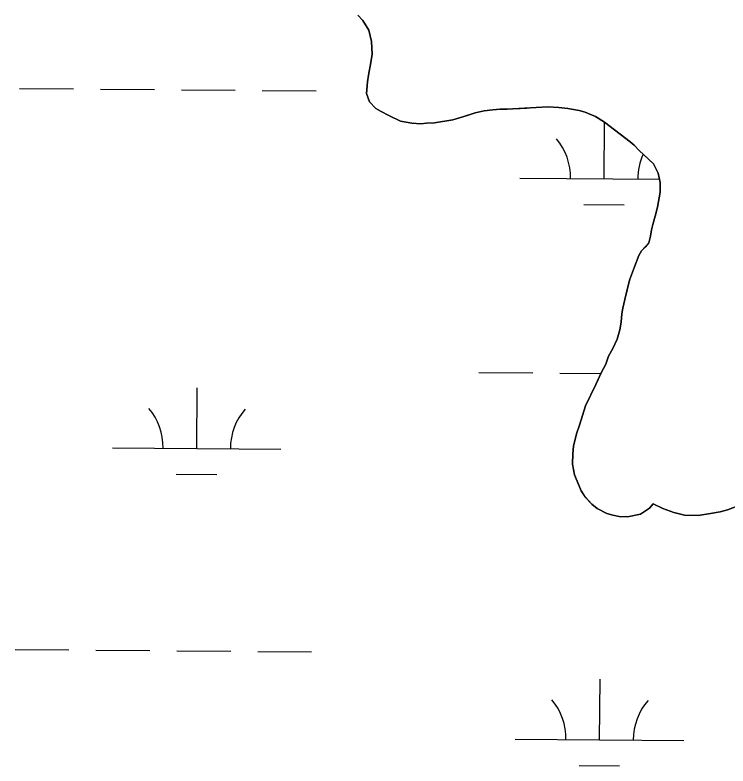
# Model space of a CAD drawing. Extents: x 3271442 to 3309282, y 752266 to 777610.
# Drawn here: x 3302899.8 to 3303322.8, y 760156.3 to 760601.5 of the extents above; entities that cross this region are included whole.
import ezdxf

# ---------------------------------------------------------------- set-up
doc = ezdxf.new("R2010")
doc.units = 0
for name, color, linetype in [('V-SITE-VEGE', 7, 'Continuous'), ('V-TOPO-SHOR', 7, 'Continuous'), ('V-WETL-SWMP', 7, 'Continuous')]:
    doc.layers.add(name, color=color, linetype=linetype)

msp = doc.modelspace()

# ---------------------------------------------------------------- linework, layer by layer
at = {"layer": 'V-SITE-VEGE'}
for p, q in [((3303103.19, 760601.53), (3303106.1, 760598.38)), ((3303106.1, 760598.38), (3303109.78, 760592.59)), ((3303109.78, 760592.59), (3303111.25, 760585.81)), ((3303111.25, 760585.81), (3303111.61, 760578.41)), ((3303111.61, 760578.41), (3303110.98, 760573.44)), ((3303110.98, 760573.44), (3303109.6, 760565.9)), ((3303109.6, 760565.9), (3303109.02, 760562.01)), ((3303109.02, 760562.01), (3303108.31, 760555.09)), ((3303108.31, 760555.09), (3303110.06, 760550.03)), ((3303110.06, 760550.03), (3303113.82, 760546.19)), ((3303113.82, 760546.19), (3303116.58, 760544.56)), ((3303172.76, 760543.44), (3303178.24, 760544.74)), ((3303178.24, 760544.74), (3303183.26, 760545.41)), ((3303183.26, 760545.41), (3303187.61, 760545.68)), ((3303187.61, 760545.68), (3303195.21, 760545.81)), ((3303195.21, 760545.81), (3303215.89, 760547.17)), ((3303215.89, 760547.17), (3303222.39, 760546.7)), ((3303222.39, 760546.7), (3303227.79, 760546.05)), ((3303227.79, 760546.05), (3303234.47, 760544.92)), ((3303234.47, 760544.92), (3303238.12, 760543.91)), ((3303116.58, 760544.56), (3303121.89, 760541.75)), ((3303121.89, 760541.75), (3303128.5, 760538.67)), ((3303159.58, 760539.4), (3303165.5, 760541.12)), ((3303165.5, 760541.12), (3303172.76, 760543.44)), ((3303238.12, 760543.91), (3303240.9, 760542.71)), ((3303240.9, 760542.71), (3303244.32, 760541.28)), ((3303244.32, 760541.28), (3303249.62, 760538.03)), ((3303128.5, 760538.67), (3303135.18, 760537.32)), ((3303135.18, 760537.32), (3303140.6, 760537.11)), ((3303140.6, 760537.11), (3303143.87, 760537.41)), ((3303143.87, 760537.41), (3303148.65, 760537.66)), ((3303148.65, 760537.66), (3303159.58, 760539.4)), ((3303249.62, 760538.03), (3303264.79, 760526.36)), ((3303264.79, 760526.36), (3303267.1, 760524.32)), ((3303267.1, 760524.32), (3303270.23, 760521.15)), ((3303270.23, 760521.15), (3303278.6, 760513.23)), ((3303278.6, 760513.23), (3303281.42, 760507.69)), ((3303281.42, 760507.69), (3303282.51, 760502.22)), ((3303282.51, 760502.22), (3303282.5, 760496.57)), ((3303282.5, 760496.57), (3303281.06, 760487.51)), ((3303281.06, 760487.51), (3303279.56, 760482.36)), ((3303279.56, 760482.36), (3303278.28, 760477.42)), ((3303277.5, 760474.19), (3303276.91, 760470.31)), ((3303278.28, 760477.42), (3303277.5, 760474.19)), ((3303276.91, 760470.31), (3303275.89, 760466.44)), ((3303275.89, 760466.44), (3303271.58, 760461.62)), ((3303271.58, 760461.62), (3303269.95, 760458.86)), ((3303269.95, 760458.86), (3303267.3, 760452.23)), ((3303267.3, 760452.23), (3303264.38, 760444.32)), ((3303264.38, 760444.32), (3303261.55, 760432.92)), ((3303261.55, 760432.92), (3303260.47, 760427.75)), ((3303260.47, 760427.75), (3303259.9, 760424.3)), ((3303259.9, 760424.3), (3303259.49, 760419.32)), ((3303259.49, 760419.32), (3303258.66, 760414.8)), ((3303258.66, 760414.8), (3303257.15, 760409.43)), ((3303257.15, 760409.43), (3303254.54, 760403.89)), ((3303254.54, 760403.89), (3303251.97, 760399.21)), ((3303251.97, 760399.21), (3303250.27, 760394.5)), ((3303250.27, 760394.5), (3303247.68, 760389.39)), ((3303247.68, 760389.39), (3303244.36, 760382.36)), ((3303244.36, 760382.36), (3303238.22, 760369.79)), ((3303238.22, 760369.79), (3303234.73, 760358.43)), ((3303234.73, 760358.43), (3303233.02, 760353.28)), ((3303233.02, 760353.28), (3303231.21, 760345.97)), ((3303231.21, 760345.97), (3303230.81, 760341.43)), ((3303230.81, 760341.43), (3303230.56, 760335.14)), ((3303230.56, 760335.14), (3303231.83, 760328.8)), ((3303231.83, 760328.8), (3303235.8, 760319.31)), ((3303235.8, 760319.31), (3303238.05, 760315.74)), ((3303238.05, 760315.74), (3303242.01, 760311.46)), ((3303242.01, 760311.46), (3303245.17, 760308.95)), ((3303245.17, 760308.95), (3303250.91, 760305.91)), ((3303270.86, 760305.56), (3303276.21, 760309.03)), ((3303276.21, 760309.03), (3303278.49, 760311.77)), ((3303278.49, 760311.77), (3303284.24, 760308.94)), ((3303284.24, 760308.94), (3303290.66, 760306.51)), ((3303322.63, 760308.08), (3303332.1, 760311.61)), ((3303250.91, 760305.91), (3303254.56, 760304.89)), ((3303254.56, 760304.89), (3303258.21, 760304.1)), ((3303263.2, 760303.9), (3303270.86, 760305.56)), ((3303290.66, 760306.51), (3303297.11, 760304.96)), ((3303297.11, 760304.96), (3303305.14, 760304.86)), ((3303305.14, 760304.86), (3303312.56, 760305.87)), ((3303312.56, 760305.87), (3303318.24, 760306.95)), ((3303318.24, 760306.95), (3303322.63, 760308.08)), ((3303258.21, 760304.1), (3303263.2, 760303.9))]:
    msp.add_line(p, q, dxfattribs=at)
at = {"layer": 'V-TOPO-SHOR'}
for points in [[(3303103.19, 760601.53), (3303106.1, 760598.38), (3303109.78, 760592.59), (3303111.25, 760585.81), (3303111.61, 760578.41), (3303110.98, 760573.44), (3303109.6, 760565.9), (3303109.02, 760562.01), (3303108.31, 760555.09), (3303110.06, 760550.03), (3303113.82, 760546.19), (3303116.58, 760544.56), (3303121.89, 760541.75), (3303128.5, 760538.67), (3303135.18, 760537.32), (3303140.6, 760537.11), (3303143.87, 760537.41), (3303148.65, 760537.66), (3303153.24, 760538.35), (3303159.58, 760539.4), (3303165.5, 760541.12), (3303168.58, 760542.08), (3303172.76, 760543.44), (3303178.24, 760544.74), (3303183.26, 760545.41), (3303187.61, 760545.68), (3303191.74, 760545.73), (3303195.21, 760545.81), (3303199.57, 760546.08), (3303203.48, 760546.35), (3303207.62, 760546.63), (3303212.19, 760546.88), (3303215.89, 760547.17), (3303222.39, 760546.7), (3303227.79, 760546.05), (3303231.24, 760545.48), (3303234.47, 760544.92), (3303238.12, 760543.91), (3303240.9, 760542.71), (3303244.32, 760541.28), (3303249.62, 760538.03), (3303254.67, 760534.14), (3303258.89, 760530.94), (3303264.79, 760526.36), (3303267.1, 760524.32), (3303270.23, 760521.15), (3303275.46, 760516.17), (3303278.6, 760513.23), (3303281.42, 760507.69), (3303282.51, 760502.22), (3303282.5, 760496.57), (3303281.63, 760490.96), (3303281.06, 760487.51), (3303279.56, 760482.36), (3303278.28, 760477.42), (3303277.5, 760474.19), (3303276.91, 760470.31), (3303275.89, 760466.44), (3303273.62, 760463.92), (3303271.58, 760461.62), (3303269.95, 760458.86), (3303267.3, 760452.23), (3303264.38, 760444.32), (3303263.61, 760441.3)], [(3303263.61, 760441.3), (3303262.32, 760436.15), (3303261.55, 760432.92), (3303260.47, 760427.75), (3303259.9, 760424.3), (3303259.49, 760419.32), (3303258.66, 760414.8), (3303257.15, 760409.43), (3303254.54, 760403.89), (3303251.97, 760399.21), (3303250.27, 760394.5), (3303247.68, 760389.4), (3303245.78, 760385.35), (3303244.36, 760382.36), (3303242.01, 760377.68), (3303240.34, 760374.05), (3303238.22, 760369.79), (3303236.97, 760365.5), (3303234.73, 760358.43), (3303233.02, 760353.28), (3303231.21, 760345.97), (3303230.81, 760341.43), (3303230.56, 760335.14), (3303231.83, 760328.8), (3303233.42, 760325.05), (3303235.8, 760319.31), (3303238.05, 760315.74), (3303242.01, 760311.46), (3303245.16, 760308.95), (3303250.91, 760305.91), (3303254.56, 760304.89), (3303258.21, 760304.1), (3303263.2, 760303.9), (3303270.86, 760305.56), (3303276.21, 760309.03), (3303278.49, 760311.77), (3303284.24, 760308.94), (3303290.66, 760306.51), (3303297.11, 760304.96), (3303305.14, 760304.86), (3303312.56, 760305.87), (3303318.24, 760306.95), (3303322.63, 760308.08), (3303328.36, 760310.24)]]:
    msp.add_lwpolyline(points, dxfattribs=at)
at = {"layer": 'V-WETL-SWMP'}
for p, q in [((3303106.1, 760598.38), (3303103.19, 760601.53)), ((3303109.78, 760592.59), (3303106.1, 760598.38)), ((3303111.25, 760585.8), (3303109.78, 760592.59)), ((3303111.61, 760578.41), (3303111.25, 760585.8)), ((3303110.98, 760573.44), (3303111.61, 760578.41)), ((3303109.6, 760565.9), (3303110.98, 760573.44)), ((3303109.02, 760562.01), (3303109.6, 760565.9)), ((3302902.5, 760558.05), (3302934.5, 760557.79)), ((3303108.31, 760555.09), (3303109.02, 760562.01)), ((3302950.5, 760557.65), (3302982.5, 760557.39)), ((3302998.5, 760557.26), (3303030.5, 760556.99)), ((3303046.5, 760556.86), (3303078.49, 760556.6)), ((3303110.06, 760550.03), (3303108.31, 760555.09)), ((3303113.82, 760546.19), (3303110.06, 760550.03)), ((3303116.58, 760544.56), (3303113.82, 760546.19)), ((3303178.24, 760544.74), (3303172.76, 760543.44)), ((3303183.26, 760545.41), (3303178.24, 760544.74)), ((3303187.61, 760545.68), (3303183.26, 760545.41)), ((3303195.22, 760545.81), (3303187.61, 760545.68)), ((3303215.89, 760547.17), (3303195.22, 760545.81)), ((3303222.39, 760546.7), (3303215.89, 760547.17)), ((3303227.79, 760546.05), (3303222.39, 760546.7)), ((3303234.47, 760544.92), (3303227.79, 760546.05)), ((3303238.13, 760543.91), (3303234.47, 760544.92)), ((3303121.9, 760541.75), (3303116.58, 760544.56)), ((3303128.5, 760538.67), (3303121.9, 760541.75)), ((3303165.51, 760541.12), (3303159.58, 760539.4)), ((3303172.76, 760543.44), (3303165.51, 760541.12)), ((3303240.9, 760542.71), (3303238.13, 760543.91)), ((3303244.32, 760541.28), (3303240.9, 760542.71)), ((3303249.62, 760538.03), (3303244.32, 760541.28)), ((3303135.18, 760537.32), (3303128.5, 760538.67)), ((3303140.6, 760537.11), (3303135.18, 760537.32)), ((3303143.87, 760537.41), (3303140.6, 760537.11)), ((3303148.65, 760537.66), (3303143.87, 760537.41)), ((3303159.58, 760539.4), (3303148.65, 760537.66)), ((3303249.39, 760504.45), (3303249.66, 760537.99)), ((3303264.79, 760526.36), (3303249.62, 760538.03)), ((3303267.1, 760524.31), (3303264.79, 760526.36)), ((3303270.23, 760521.15), (3303267.1, 760524.31)), ((3303278.6, 760513.22), (3303270.23, 760521.15)), ((3303281.42, 760507.69), (3303278.6, 760513.22)), ((3303199.39, 760504.86), (3303282.12, 760504.18)), ((3303282.51, 760502.22), (3303281.42, 760507.69)), ((3303282.51, 760496.57), (3303282.51, 760502.22)), ((3303281.06, 760487.51), (3303282.51, 760496.57)), ((3303237.26, 760489.12), (3303261.26, 760488.92)), ((3303279.56, 760482.36), (3303281.06, 760487.51)), ((3303278.28, 760477.42), (3303279.56, 760482.36)), ((3303276.91, 760470.31), (3303277.5, 760474.19)), ((3303277.5, 760474.19), (3303278.28, 760477.42)), ((3303275.89, 760466.44), (3303276.91, 760470.31)), ((3303271.58, 760461.62), (3303275.89, 760466.44)), ((3303269.95, 760458.86), (3303271.58, 760461.62)), ((3303267.3, 760452.23), (3303269.95, 760458.86)), ((3303264.39, 760444.31), (3303267.3, 760452.23)), ((3303261.55, 760432.92), (3303264.39, 760444.31)), ((3303260.48, 760427.75), (3303261.55, 760432.92)), ((3303259.91, 760424.3), (3303260.48, 760427.75)), ((3303259.5, 760419.32), (3303259.91, 760424.3)), ((3303258.67, 760414.8), (3303259.5, 760419.32)), ((3303257.15, 760409.43), (3303258.67, 760414.8)), ((3303254.55, 760403.89), (3303257.15, 760409.43)), ((3303251.97, 760399.21), (3303254.55, 760403.89)), ((3303250.27, 760394.5), (3303251.97, 760399.21)), ((3303247.68, 760389.4), (3303250.27, 760394.5)), ((3303175.03, 760389.62), (3303207.03, 760389.36)), ((3303223.03, 760389.23), (3303247.51, 760389.03)), ((3303244.36, 760382.36), (3303247.68, 760389.4)), ((3303007.59, 760344.57), (3303007.89, 760380.57)), ((3303238.23, 760369.79), (3303244.36, 760382.36)), ((3303234.74, 760358.43), (3303238.23, 760369.79)), ((3303233.02, 760353.28), (3303234.74, 760358.43)), ((3303231.21, 760345.97), (3303233.02, 760353.28)), ((3302957.59, 760344.98), (3303057.59, 760344.16)), ((3303230.81, 760341.43), (3303231.21, 760345.97)), ((3303230.57, 760335.14), (3303230.81, 760341.43)), ((3303231.84, 760328.8), (3303230.57, 760335.14)), ((3302995.46, 760329.24), (3303019.46, 760329.04)), ((3303235.81, 760319.31), (3303231.84, 760328.8)), ((3303238.05, 760315.75), (3303235.81, 760319.31)), ((3303242.01, 760311.46), (3303238.05, 760315.75)), ((3303245.17, 760308.95), (3303242.01, 760311.46)), ((3303250.91, 760305.9), (3303245.17, 760308.95)), ((3303276.21, 760309.03), (3303270.87, 760305.55)), ((3303278.49, 760311.77), (3303276.21, 760309.03)), ((3303284.24, 760308.94), (3303278.49, 760311.77)), ((3303290.66, 760306.51), (3303284.24, 760308.94)), ((3303332.11, 760311.61), (3303322.63, 760308.08)), ((3303254.56, 760304.89), (3303250.91, 760305.9)), ((3303258.22, 760304.1), (3303254.56, 760304.89)), ((3303270.87, 760305.55), (3303263.2, 760303.9)), ((3303297.11, 760304.96), (3303290.66, 760306.51)), ((3303305.14, 760304.86), (3303297.11, 760304.96)), ((3303312.56, 760305.87), (3303305.14, 760304.86)), ((3303318.25, 760306.95), (3303312.56, 760305.87)), ((3303322.63, 760308.08), (3303318.25, 760306.95)), ((3303263.2, 760303.9), (3303258.22, 760304.1)), ((3302899.76, 760225.39), (3302931.76, 760225.12)), ((3302947.76, 760224.99), (3302979.76, 760224.73)), ((3302995.76, 760224.59), (3303027.76, 760224.33)), ((3303043.76, 760224.2), (3303075.75, 760223.94)), ((3303246.65, 760171.78), (3303246.94, 760207.78)), ((3303196.65, 760172.2), (3303296.64, 760171.37)), ((3303234.52, 760156.45), (3303258.52, 760156.26))]:
    msp.add_line(p, q, dxfattribs=at)
for centre, start, end in [((3303194.15, 760505.38), 358.7563, 40.2999), ((3303304.63, 760504.47), 155.6711, 180.2999), ((3302952.35, 760345.5), 358.7563, 40.2999), ((3303062.83, 760344.59), 138.7563, 180.2999), ((3303191.41, 760172.71), 358.7563, 40.2999), ((3303301.89, 760171.8), 138.7563, 180.2999)]:
    msp.add_arc(centre, 35.25, start, end, dxfattribs=at)

doc.saveas('drawing.dxf')
